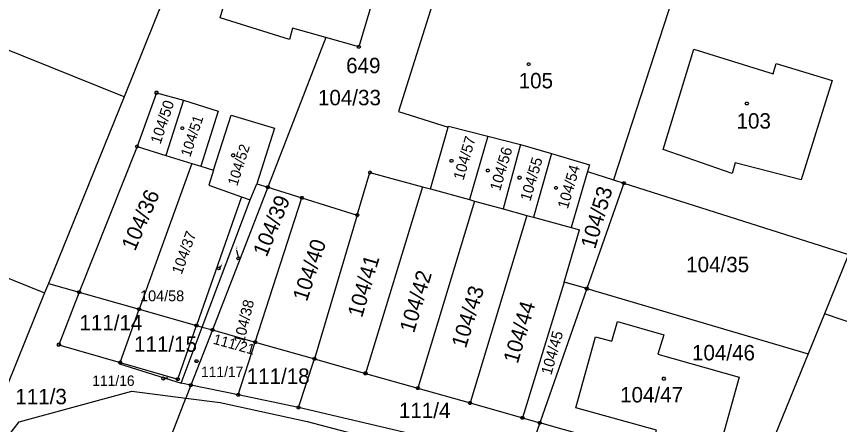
# Model space of a CAD drawing. Extents: x -634640 to -629202, y -1196156 to -1190068.
# Drawn here: x -631368.4 to -631277.6, y -1192756.2 to -1192711.2 of the extents above; entities that cross this region are included whole.
import ezdxf

# ---------------------------------------------------------------- set-up
doc = ezdxf.new("R2010")
doc.units = 0
for name, color, linetype in [('Vrstva 1', 7, 'Continuous'), ('Vrstva 2', 7, 'Continuous'), ('Vrstva 3', 7, 'Continuous'), ('Vrstva 5', 7, 'Continuous'), ('Vrstva 7', 7, 'Continuous'), ('Vrstva 8', 7, 'Continuous')]:
    doc.layers.add(name, color=color, linetype=linetype)

msp = doc.modelspace()

# ---------------------------------------------------------------- linework, layer by layer
at = {"layer": 'Vrstva 1'}
for p, q in [((-631315.29, -1192686.87), (-631326.27, -1192721.7)), ((-631345.92, -1192693.76), (-631356.56, -1192720.09)), ((-631290.96, -1192693.63), (-631302.52, -1192729.24)), ((-631345.96, -1192711.38), (-631342.65, -1192700.29)), ((-631327.38, -1192703.57), (-631330.63, -1192714.56)), ((-631356.56, -1192720.09), (-631378.38, -1192711.29)), ((-631338.3, -1192713.74), (-631345.96, -1192711.38)), ((-631337.96, -1192712.52), (-631338.3, -1192713.74)), ((-631334.27, -1192713.55), (-631337.96, -1192712.52)), ((-631334.27, -1192713.55), (-631340.68, -1192730.04)), ((-631330.63, -1192714.56), (-631334.27, -1192713.55)), ((-631297.05, -1192725.9), (-631293.66, -1192714.83)), ((-631293.66, -1192714.83), (-631284.92, -1192717.54)), ((-631284.92, -1192717.54), (-631284.56, -1192716.41)), ((-631284.56, -1192716.41), (-631278.39, -1192718.26)), ((-631278.39, -1192718.26), (-631281.8, -1192729.24)), ((-631356.56, -1192720.09), (-631364.91, -1192740.66)), ((-631352.98, -1192719.62), (-631355.13, -1192725.56)), ((-631352.98, -1192719.62), (-631350, -1192720.44)), ((-631350, -1192720.44), (-631351.93, -1192726.56)), ((-631350, -1192720.44), (-631346.16, -1192721.67)), ((-631346.16, -1192721.67), (-631348.1, -1192727.74)), ((-631326.27, -1192721.7), (-631320.77, -1192723.44)), ((-631346.67, -1192728.18), (-631344.72, -1192722.1)), ((-631344.72, -1192722.1), (-631339.94, -1192723.54)), ((-631339.94, -1192723.54), (-631341.9, -1192729.66)), ((-631322.73, -1192730.24), (-631320.77, -1192723.44)), ((-631320.77, -1192723.44), (-631320.73, -1192723.3)), ((-631320.73, -1192723.3), (-631316.41, -1192724.42)), ((-631316.41, -1192724.42), (-631318.44, -1192731.41)), ((-631316.41, -1192724.42), (-631312.8, -1192725.35)), ((-631355.13, -1192725.56), (-631361.51, -1192741.62)), ((-631355.13, -1192725.56), (-631351.93, -1192726.56)), ((-631312.8, -1192725.35), (-631314.7, -1192732.43)), ((-631312.8, -1192725.35), (-631309.38, -1192726.32)), ((-631351.93, -1192726.56), (-631349.08, -1192727.44)), ((-631309.38, -1192726.32), (-631311.36, -1192733.35)), ((-631309.38, -1192726.32), (-631305.19, -1192727.56)), ((-631289.41, -1192728.55), (-631297.05, -1192725.9)), ((-631349.08, -1192727.44), (-631354.88, -1192743.5)), ((-631349.08, -1192727.44), (-631348.1, -1192727.74)), ((-631289.1, -1192727.35), (-631289.41, -1192728.55)), ((-631281.8, -1192729.24), (-631289.1, -1192727.35)), ((-631348.1, -1192727.74), (-631346.67, -1192728.18)), ((-631346.67, -1192728.18), (-631347.21, -1192729.82)), ((-631330.81, -1192733.11), (-631329.41, -1192728.42)), ((-631329.41, -1192728.42), (-631323.63, -1192730)), ((-631305.41, -1192728.32), (-631307.2, -1192734.48)), ((-631305.19, -1192727.56), (-631305.41, -1192728.32)), ((-631305.41, -1192728.32), (-631302.52, -1192729.24)), ((-631302.52, -1192729.24), (-631301.4, -1192729.6)), ((-631347.21, -1192729.82), (-631343.58, -1192731.09)), ((-631340.68, -1192730.04), (-631346.81, -1192745.78)), ((-631342.65, -1192731.42), (-631341.9, -1192729.66)), ((-631341.9, -1192729.66), (-631340.68, -1192730.04)), ((-631340.68, -1192730.04), (-631336.94, -1192731.2)), ((-631323.63, -1192730), (-631329.9, -1192750.57)), ((-631323.63, -1192730), (-631322.73, -1192730.24)), ((-631322.73, -1192730.24), (-631318.44, -1192731.41)), ((-631301.4, -1192729.6), (-631305.48, -1192741.23)), ((-631301.4, -1192729.6), (-631276.58, -1192737.47)), ((-631343.58, -1192731.09), (-631348.55, -1192745.29)), ((-631343.58, -1192731.09), (-631342.65, -1192731.42)), ((-631347.93, -1192745.46), (-631342.65, -1192731.42)), ((-631342.09, -1192747.12), (-631336.94, -1192731.2)), ((-631336.94, -1192731.2), (-631330.81, -1192733.11)), ((-631317.86, -1192731.57), (-631324.14, -1192752.2)), ((-631318.44, -1192731.41), (-631317.86, -1192731.57)), ((-631317.86, -1192731.57), (-631314.7, -1192732.43)), ((-631387.28, -1192732.83), (-631365.33, -1192741.7)), ((-631314.7, -1192732.43), (-631312.08, -1192733.15)), ((-631330.81, -1192733.11), (-631335.55, -1192748.97)), ((-631312.08, -1192733.15), (-631318.37, -1192753.84)), ((-631312.08, -1192733.15), (-631311.36, -1192733.35)), ((-631311.36, -1192733.35), (-631307.2, -1192734.48)), ((-631307.97, -1192740.5), (-631306.3, -1192734.73)), ((-631307.2, -1192734.48), (-631306.3, -1192734.73)), ((-631276.58, -1192737.47), (-631279.24, -1192744)), ((-631364.91, -1192740.66), (-631365.33, -1192741.7)), ((-631364.91, -1192740.66), (-631361.51, -1192741.62)), ((-631307.97, -1192740.5), (-631312.57, -1192755.48)), ((-631305.48, -1192741.23), (-631307.97, -1192740.5)), ((-631365.33, -1192741.7), (-631374.86, -1192765.19)), ((-631361.51, -1192741.62), (-631363.75, -1192747.41)), ((-631361.51, -1192741.62), (-631354.88, -1192743.5)), ((-631305.48, -1192741.23), (-631310.65, -1192756.02)), ((-631305.48, -1192741.23), (-631281.05, -1192748.42)), ((-631357, -1192749.36), (-631354.88, -1192743.5)), ((-631354.88, -1192743.5), (-631348.55, -1192745.29)), ((-631279.24, -1192744), (-631281.05, -1192748.42)), ((-631256.12, -1192751.82), (-631279.24, -1192744)), ((-631350.62, -1192751.21), (-631348.55, -1192745.29)), ((-631350.26, -1192751.65), (-631347.93, -1192745.46)), ((-631348.55, -1192745.29), (-631347.93, -1192745.46)), ((-631347.93, -1192745.46), (-631346.81, -1192745.78)), ((-631346.81, -1192745.78), (-631349.18, -1192751.87)), ((-631346.81, -1192745.78), (-631342.09, -1192747.12)), ((-631363.75, -1192747.41), (-631357, -1192749.36)), ((-631343.97, -1192752.95), (-631342.09, -1192747.12)), ((-631342.09, -1192747.12), (-631335.55, -1192748.97)), ((-631281.05, -1192748.42), (-631286.91, -1192762.74)), ((-631337.29, -1192754.33), (-631335.55, -1192748.97)), ((-631335.55, -1192748.97), (-631329.9, -1192750.57)), ((-631357, -1192749.36), (-631357.05, -1192749.51)), ((-631357.05, -1192749.51), (-631350.26, -1192751.65)), ((-631357, -1192749.36), (-631350.62, -1192751.21)), ((-631329.9, -1192750.57), (-631324.14, -1192752.2)), ((-631349.18, -1192751.87), (-631350.26, -1192751.65)), ((-631349.18, -1192751.87), (-631349.73, -1192753.3)), ((-631343.97, -1192752.95), (-631349.18, -1192751.87)), ((-631368.15, -1192755.91), (-631355.69, -1192752.53)), ((-631355.69, -1192752.53), (-631349.73, -1192753.3)), ((-631337.29, -1192754.33), (-631343.97, -1192752.95)), ((-631324.14, -1192752.2), (-631318.37, -1192753.84)), ((-631351.71, -1192758.38), (-631349.73, -1192753.3)), ((-631349.73, -1192753.3), (-631345.95, -1192753.79)), ((-631345.95, -1192753.79), (-631336.36, -1192755.87)), ((-631318.37, -1192753.84), (-631312.57, -1192755.48)), ((-631312.12, -1192760.23), (-631337.29, -1192754.33)), ((-631312.57, -1192755.48), (-631310.65, -1192756.02)), ((-631370.55, -1192759.01), (-631368.15, -1192755.91)), ((-631336.36, -1192755.87), (-631312.76, -1192762.05)), ((-631310.65, -1192756.02), (-631312.12, -1192760.23)), ((-631286.91, -1192762.74), (-631310.65, -1192756.02))]:
    msp.add_line(p, q, dxfattribs=at)
msp.add_lwpolyline([(-631306.68, -1192754.37), (-631304.51, -1192746.55), (-631302.7, -1192747.04), (-631302.07, -1192744.87), (-631296.98, -1192746.31), (-631297.63, -1192748.46), (-631288.66, -1192751), (-631290.81, -1192758.8), (-631291.23, -1192758.68), (-631292.01, -1192761.16), (-631298.44, -1192759.3), (-631297.77, -1192756.85), (-631306.68, -1192754.37)], dxfattribs=at)
at = {"layer": 'Vrstva 3'}
msp.add_lwpolyline([(-631311.8, -1192716.32), (-631311.71, -1192716.47), (-631311.8, -1192716.62), (-631311.98, -1192716.62), (-631312.07, -1192716.47), (-631311.98, -1192716.32), (-631311.8, -1192716.32)], dxfattribs=at)
at = {"layer": 'Vrstva 5'}
for points in [[(-631287.72, -1192720.67), (-631287.63, -1192720.82), (-631287.72, -1192720.97), (-631287.9, -1192720.97), (-631287.99, -1192720.82), (-631287.9, -1192720.67), (-631287.72, -1192720.67)], [(-631350.04, -1192723.37), (-631349.95, -1192723.52), (-631350.04, -1192723.67), (-631350.22, -1192723.67), (-631350.31, -1192723.52), (-631350.22, -1192723.37), (-631350.04, -1192723.37)], [(-631344.43, -1192726.38), (-631344.34, -1192726.53), (-631344.43, -1192726.68), (-631344.61, -1192726.68), (-631344.7, -1192726.53), (-631344.61, -1192726.38), (-631344.43, -1192726.38)], [(-631320.31, -1192726.99), (-631320.22, -1192727.14), (-631320.31, -1192727.29), (-631320.49, -1192727.29), (-631320.58, -1192727.14), (-631320.49, -1192726.99), (-631320.31, -1192726.99)], [(-631316.3, -1192728.06), (-631316.21, -1192728.21), (-631316.3, -1192728.36), (-631316.48, -1192728.36), (-631316.57, -1192728.21), (-631316.48, -1192728.06), (-631316.3, -1192728.06)], [(-631312.81, -1192728.84), (-631312.72, -1192728.99), (-631312.81, -1192729.14), (-631312.99, -1192729.14), (-631313.08, -1192728.99), (-631312.99, -1192728.84), (-631312.81, -1192728.84)], [(-631308.79, -1192729.95), (-631308.7, -1192730.1), (-631308.79, -1192730.25), (-631308.97, -1192730.25), (-631309.06, -1192730.1), (-631308.97, -1192729.95), (-631308.79, -1192729.95)], [(-631296.88, -1192751.01), (-631296.79, -1192751.16), (-631296.88, -1192751.31), (-631297.06, -1192751.31), (-631297.15, -1192751.16), (-631297.06, -1192751.01), (-631296.88, -1192751.01)]]:
    msp.add_lwpolyline(points, dxfattribs=at)
at = {"layer": 'Vrstva 7'}
for p, q in [((-631344.15, -1192736.98), (-631343.93, -1192737.9)), ((-631345.8, -1192738.68), (-631346.11, -1192738.99)), ((-631348.75, -1192749.33), (-631348.56, -1192749.23)), ((-631351.71, -1192751.07), (-631352.22, -1192751.14))]:
    msp.add_line(p, q, dxfattribs=at)
for points in [[(-631343.982, -1192738.067), (-631344.105, -1192737.942), (-631344.053, -1192737.775), (-631343.878, -1192737.733), (-631343.755, -1192737.858), (-631343.807, -1192738.025), (-631343.982, -1192738.067)], [(-631346.279, -1192739.034), (-631346.238, -1192738.864), (-631346.069, -1192738.82), (-631345.941, -1192738.946), (-631345.982, -1192739.116), (-631346.151, -1192739.16), (-631346.279, -1192739.034)], [(-631348.386, -1192749.243), (-631348.479, -1192749.391), (-631348.653, -1192749.378), (-631348.734, -1192749.217), (-631348.641, -1192749.069), (-631348.467, -1192749.082), (-631348.386, -1192749.243)], [(-631352.38, -1192751.07), (-631352.243, -1192750.961), (-631352.083, -1192751.032), (-631352.06, -1192751.21), (-631352.197, -1192751.319), (-631352.357, -1192751.248), (-631352.38, -1192751.07)]]:
    msp.add_lwpolyline(points, dxfattribs=at)
at = {"layer": 'Vrstva 8'}
for points in [[(-631330.54, -1192714.41), (-631330.45, -1192714.56), (-631330.54, -1192714.71), (-631330.72, -1192714.71), (-631330.81, -1192714.56), (-631330.72, -1192714.41), (-631330.54, -1192714.41)], [(-631352.89, -1192719.47), (-631352.8, -1192719.62), (-631352.89, -1192719.77), (-631353.07, -1192719.77), (-631353.16, -1192719.62), (-631353.07, -1192719.47), (-631352.89, -1192719.47)], [(-631355.04, -1192725.41), (-631354.95, -1192725.56), (-631355.04, -1192725.71), (-631355.22, -1192725.71), (-631355.31, -1192725.56), (-631355.22, -1192725.41), (-631355.04, -1192725.41)], [(-631329.32, -1192728.27), (-631329.23, -1192728.42), (-631329.32, -1192728.57), (-631329.5, -1192728.57), (-631329.59, -1192728.42), (-631329.5, -1192728.27), (-631329.32, -1192728.27)], [(-631340.59, -1192729.89), (-631340.5, -1192730.04), (-631340.59, -1192730.19), (-631340.77, -1192730.19), (-631340.86, -1192730.04), (-631340.77, -1192729.89), (-631340.59, -1192729.89)], [(-631301.31, -1192729.45), (-631301.22, -1192729.6), (-631301.31, -1192729.75), (-631301.49, -1192729.75), (-631301.58, -1192729.6), (-631301.49, -1192729.45), (-631301.31, -1192729.45)], [(-631336.85, -1192731.05), (-631336.76, -1192731.2), (-631336.85, -1192731.35), (-631337.03, -1192731.35), (-631337.12, -1192731.2), (-631337.03, -1192731.05), (-631336.85, -1192731.05)], [(-631330.72, -1192732.96), (-631330.63, -1192733.11), (-631330.72, -1192733.26), (-631330.9, -1192733.26), (-631330.99, -1192733.11), (-631330.9, -1192732.96), (-631330.72, -1192732.96)], [(-631305.39, -1192741.08), (-631305.3, -1192741.23), (-631305.39, -1192741.38), (-631305.57, -1192741.38), (-631305.66, -1192741.23), (-631305.57, -1192741.08), (-631305.39, -1192741.08)], [(-631361.42, -1192741.47), (-631361.33, -1192741.62), (-631361.42, -1192741.77), (-631361.6, -1192741.77), (-631361.69, -1192741.62), (-631361.6, -1192741.47), (-631361.42, -1192741.47)], [(-631354.79, -1192743.35), (-631354.7, -1192743.5), (-631354.79, -1192743.65), (-631354.97, -1192743.65), (-631355.06, -1192743.5), (-631354.97, -1192743.35), (-631354.79, -1192743.35)], [(-631348.46, -1192745.14), (-631348.37, -1192745.29), (-631348.46, -1192745.44), (-631348.64, -1192745.44), (-631348.73, -1192745.29), (-631348.64, -1192745.14), (-631348.46, -1192745.14)], [(-631346.72, -1192745.63), (-631346.63, -1192745.78), (-631346.72, -1192745.93), (-631346.9, -1192745.93), (-631346.99, -1192745.78), (-631346.9, -1192745.63), (-631346.72, -1192745.63)], [(-631363.66, -1192747.26), (-631363.57, -1192747.41), (-631363.66, -1192747.56), (-631363.84, -1192747.56), (-631363.93, -1192747.41), (-631363.84, -1192747.26), (-631363.66, -1192747.26)], [(-631342, -1192746.97), (-631341.91, -1192747.12), (-631342, -1192747.27), (-631342.18, -1192747.27), (-631342.27, -1192747.12), (-631342.18, -1192746.97), (-631342, -1192746.97)], [(-631356.91, -1192749.21), (-631356.82, -1192749.36), (-631356.91, -1192749.51), (-631357.09, -1192749.51), (-631357.18, -1192749.36), (-631357.09, -1192749.21), (-631356.91, -1192749.21)], [(-631335.46, -1192748.82), (-631335.37, -1192748.97), (-631335.46, -1192749.12), (-631335.64, -1192749.12), (-631335.73, -1192748.97), (-631335.64, -1192748.82), (-631335.46, -1192748.82)], [(-631350.53, -1192751.06), (-631350.44, -1192751.21), (-631350.53, -1192751.36), (-631350.71, -1192751.36), (-631350.8, -1192751.21), (-631350.71, -1192751.06), (-631350.53, -1192751.06)], [(-631329.81, -1192750.42), (-631329.72, -1192750.57), (-631329.81, -1192750.72), (-631329.99, -1192750.72), (-631330.08, -1192750.57), (-631329.99, -1192750.42), (-631329.81, -1192750.42)], [(-631349.09, -1192751.72), (-631349, -1192751.87), (-631349.09, -1192752.02), (-631349.27, -1192752.02), (-631349.36, -1192751.87), (-631349.27, -1192751.72), (-631349.09, -1192751.72)], [(-631324.05, -1192752.05), (-631323.96, -1192752.2), (-631324.05, -1192752.35), (-631324.23, -1192752.35), (-631324.32, -1192752.2), (-631324.23, -1192752.05), (-631324.05, -1192752.05)], [(-631343.88, -1192752.8), (-631343.79, -1192752.95), (-631343.88, -1192753.1), (-631344.06, -1192753.1), (-631344.15, -1192752.95), (-631344.06, -1192752.8), (-631343.88, -1192752.8)], [(-631318.28, -1192753.69), (-631318.19, -1192753.84), (-631318.28, -1192753.99), (-631318.46, -1192753.99), (-631318.55, -1192753.84), (-631318.46, -1192753.69), (-631318.28, -1192753.69)], [(-631337.2, -1192754.18), (-631337.11, -1192754.33), (-631337.2, -1192754.48), (-631337.38, -1192754.48), (-631337.47, -1192754.33), (-631337.38, -1192754.18), (-631337.2, -1192754.18)], [(-631312.48, -1192755.33), (-631312.39, -1192755.48), (-631312.48, -1192755.63), (-631312.66, -1192755.63), (-631312.75, -1192755.48), (-631312.66, -1192755.33), (-631312.48, -1192755.33)], [(-631310.56, -1192755.87), (-631310.47, -1192756.02), (-631310.56, -1192756.17), (-631310.74, -1192756.17), (-631310.83, -1192756.02), (-631310.74, -1192755.87), (-631310.56, -1192755.87)]]:
    msp.add_lwpolyline(points, dxfattribs=at)

# ---------------------------------------------------------------- texts
at = {"layer": 'Vrstva 2'}
for s, height, p in [('105', 1.7, (-631312.997, -1192719.14)), ('104/33', 1.7, (-631335.157, -1192721.01)), ('103', 1.7, (-631288.947, -1192723.58)), ('104/35', 1.7, (-631294.507, -1192739.42)), ('111/14', 1.7, (-631361.487, -1192745.84)), ('111/15', 1.7, (-631355.457, -1192748.19)), ('104/46', 1.7, (-631293.864, -1192749.14)), ('111/21', 0.1, (-631348.943, -1192749.33)), ('111/17', 1.14, (-631348.058, -1192750.97)), ('111/18', 1.7, (-631343.026, -1192751.73)), ('104/47', 1.7, (-631301.8, -1192753.78)), ('111/3', 1.7, (-631368.567, -1192753.98)), ('111/4', 1.7, (-631326.217, -1192755.51))]:
    msp.add_text(s, height=height, dxfattribs=at).set_placement(p)
for s, height, rotation, p in [('104/50', 1.2, 71.73432, (-631352.543, -1192725.367)), ('104/51', 1.14, 71.56243, (-631349.26, -1192726.78)), ('104/57', 1.2, 73.73967, (-631319.092, -1192729.344)), ('104/52', 1.14, 72.36457, (-631344.069, -1192729.967)), ('104/56', 1.2, 73.73967, (-631315.052, -1192730.534)), ('104/55', 1.2, 73.73967, (-631311.712, -1192731.664)), ('104/54', 1.2, 73.73967, (-631307.582, -1192732.514)), ('104/53', 1.7, 73.73967, (-631304.56, -1192736.943)), ('104/36', 1.7, 66.63499, (-631355.354, -1192737.17)), ('104/39', 1.7, 67.78091, (-631340.822, -1192737.826)), ('104/37', 1.19, 70.24462, (-631350.207, -1192739.741)), ('104/38', 0.1, 72.93753, (-631344.143, -1192736.958)), ('104/40', 1.7, 71.9062, (-631336.378, -1192742.737)), ('104/58', 0.1, 65.37448, (-631345.79, -1192738.659)), ('104/41', 1.7, 73.73967, (-631330.29, -1192744.513)), ('104/42', 1.7, 73.2813, (-631324.557, -1192746.204)), ('104/43', 1.7, 72.82294, (-631318.834, -1192747.895)), ('104/44', 1.7, 73.45319, (-631313.108, -1192749.594)), ('104/45', 1.2, 74.31263, (-631309.395, -1192750.823)), ('111/16', 0.1, 341.54014, (-631351.688, -1192751.077))]:
    msp.add_text(s, height=height, rotation=rotation, dxfattribs=at).set_placement(p)
at = {"layer": 'Vrstva 7'}
for s, height, p in [('104/58', 1.19, (-631354.79, -1192742.62)), ('111/16', 1.14, (-631360.063, -1192751.95))]:
    msp.add_text(s, height=height, dxfattribs=at).set_placement(p)
for s, height, rotation, p in [('104/38', 1.19, 76.54716, (-631343.322, -1192747.342)), ('111/21', 1.14, 344.63411, (-631346.805, -1192747.296))]:
    msp.add_text(s, height=height, rotation=rotation, dxfattribs=at).set_placement(p)
at = {"layer": 'Vrstva 8'}
msp.add_text('649', height=1.7, dxfattribs=at).set_placement((-631332.043, -1192717.47))

doc.saveas('drawing.dxf')
